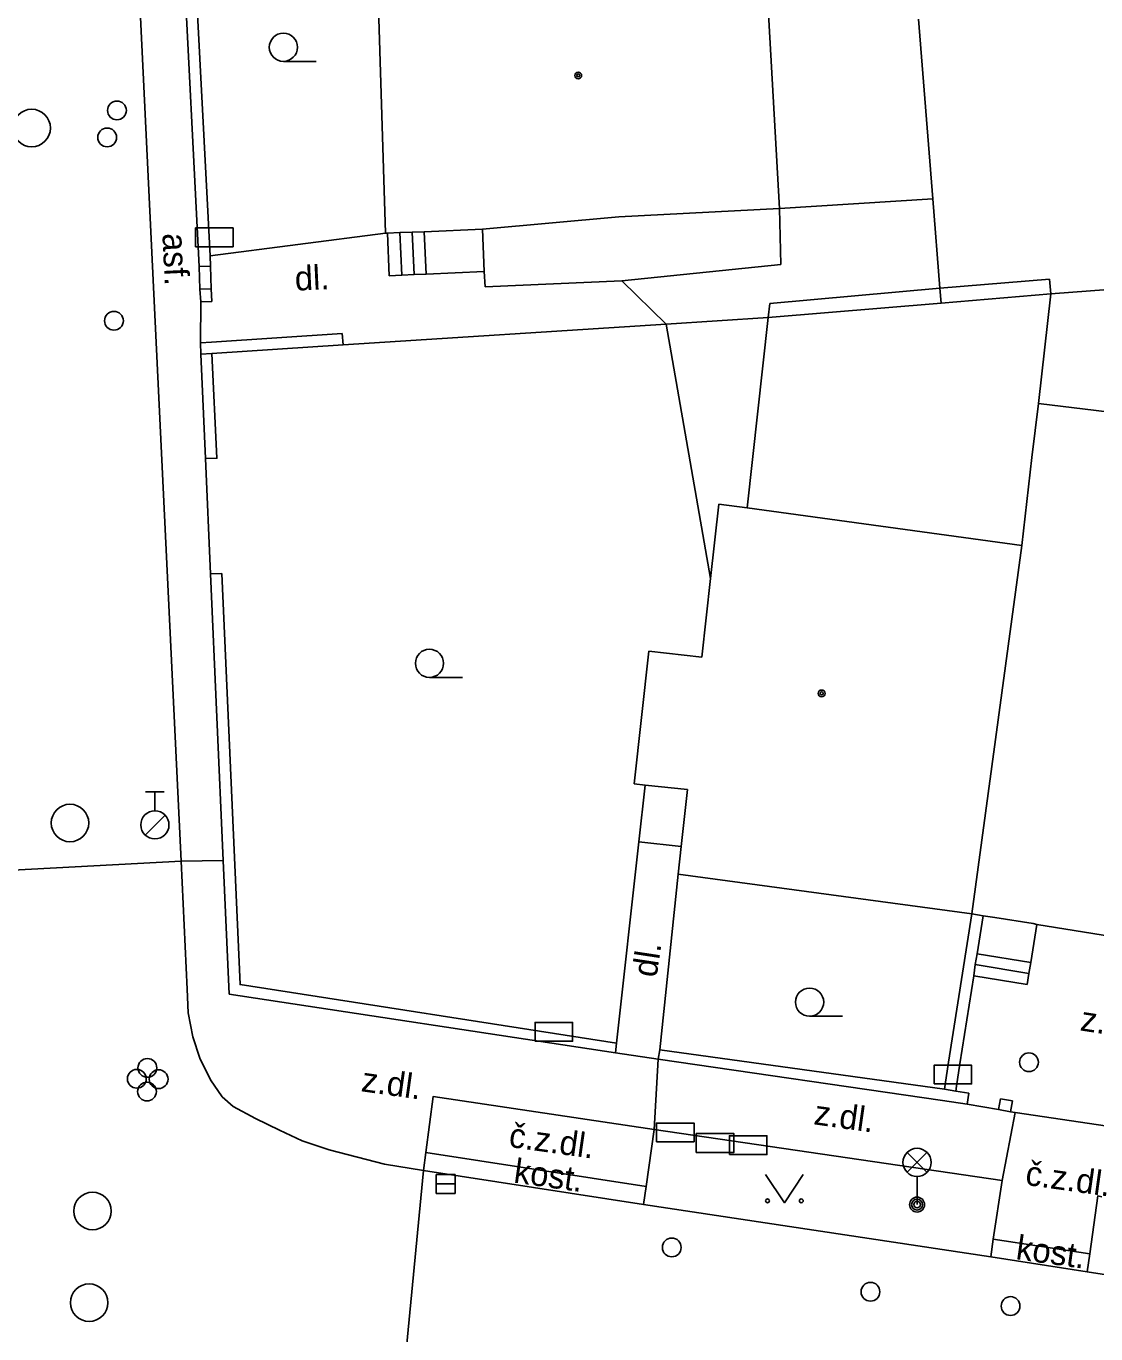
# Model space of a CAD drawing. Extents: x -596229 to -595156, y -1161237 to -1159376.
# Drawn here: x -595214.98 to -595186.5, y -1161196.89 to -1161162.08 of the extents above; entities that cross this region are included whole.
import ezdxf

# ---------------------------------------------------------------- set-up
doc = ezdxf.new("R2010")
doc.units = 0
for name, color, linetype in [('DOP - kresba z DSPS bez souradnic', 7, 'Continuous'), ('DOP - rozhrani ploch obecne', 7, 'Continuous'), ('Level 24', 7, 'Continuous'), ('Level 27', 7, 'Continuous'), ('Level 28', 7, 'Continuous'), ('Level 31', 7, 'Continuous'), ('Level 33', 7, 'Continuous'), ('Level 36', 7, 'Continuous'), ('Level 39', 7, 'Continuous'), ('silnoproud - povrch.  znaky a  RIS  skut. velikost', 7, 'Continuous'), ('Specificka linie pasportu komunikaci', 7, 'Continuous'), ('TM - budovy zdene_ betonove - VP', 7, 'Continuous'), ('TM - chodniky - VP', 7, 'Continuous'), ('TM - komunikace - VP', 7, 'Continuous'), ('TM - letecke snimky - pomocna linie', 7, 'Continuous'), ('TM - plot drateny_ kovovy - VP', 7, 'Continuous'), ('TM - plot dreveny - VP', 7, 'Continuous'), ('TM - plot zdeny_ ohradni zed - VP', 7, 'Continuous'), ('TM - podezdivka plotu - VP', 7, 'Continuous'), ('TM - popis povrchu', 7, 'Continuous'), ('TM - rozhrani mezi zpev. plochami mezi sebou - VP', 7, 'Continuous'), ('TM - rozhrani ploch obecne - VP', 7, 'Continuous'), ('TM - schody - VP', 7, 'Continuous'), ('TM - vjezd na pozemek', 7, 'Continuous'), ('TM - vstup do budovy - zdene_ betonove', 7, 'Continuous')]:
    doc.layers.add(name, color=color, linetype=linetype)

msp = doc.modelspace()

# ---------------------------------------------------------------- linework, layer by layer
at = {"layer": 'DOP - kresba z DSPS bez souradnic'}
for points in [[(-595190.84, -1161166.67), (-595194.92, -1161166.93)], [(-595195.18, -1161169.46), (-595190.65, -1161169.05)], [(-595190.65, -1161169.05), (-595187.73, -1161168.81)], [(-595187.73, -1161168.81), (-595187.7, -1161169.2)], [(-595195.22, -1161169.83), (-595195.18, -1161169.46)]]:
    msp.add_lwpolyline(points, dxfattribs=at)
at = {"layer": 'DOP - rozhrani ploch obecne'}
for points in [[(-595190.84, -1161166.67), (-595191.22, -1161161.89)], [(-595190.65, -1161169.05), (-595190.84, -1161166.67)], [(-595180.54, -1161168.66), (-595187.7, -1161169.2)], [(-595190.62, -1161169.45), (-595190.65, -1161169.05)], [(-595195.22, -1161169.83), (-595190.62, -1161169.45)], [(-595187.7, -1161169.2), (-595190.62, -1161169.45)], [(-595187.7, -1161169.2), (-595188.03, -1161172.12)], [(-595195.22, -1161169.83), (-595195.78, -1161174.9)], [(-595188.03, -1161172.12), (-595188.2, -1161173.56)], [(-595188.2, -1161173.56), (-595188.47, -1161175.9)]]:
    msp.add_lwpolyline(points, dxfattribs=at)
at = {"layer": 'Level 24'}
for points in [[(-595210.468, -1161167.949), (-595209.468, -1161167.949), (-595209.468, -1161167.449), (-595210.468, -1161167.449)], [(-595201.428, -1161189.099), (-595200.428, -1161189.099), (-595200.428, -1161188.599), (-595201.428, -1161188.599)], [(-595190.807, -1161190.238), (-595189.807, -1161190.238), (-595189.807, -1161189.738), (-595190.807, -1161189.738)], [(-595198.197, -1161191.778), (-595197.197, -1161191.778), (-595197.197, -1161191.278), (-595198.197, -1161191.278)], [(-595197.137, -1161192.058), (-595196.137, -1161192.058), (-595196.137, -1161191.558), (-595197.137, -1161191.558)], [(-595196.257, -1161192.118), (-595195.257, -1161192.118), (-595195.257, -1161191.618), (-595196.257, -1161191.618)]]:
    msp.add_lwpolyline(points, close=True, dxfattribs=at)
at = {"layer": 'Level 27'}
msp.add_line((-595204.06, -1161192.9), (-595203.56, -1161192.9), dxfattribs=at)
msp.add_lwpolyline([(-595204.06, -1161193.15), (-595203.56, -1161193.15), (-595203.56, -1161192.65), (-595204.06, -1161192.65)], close=True, dxfattribs=at)
for centre in [(-595214.83, -1161164.79), (-595213.81, -1161183.29), (-595213.21, -1161193.62), (-595213.3, -1161196.06)]:
    msp.add_circle(centre, 0.5, dxfattribs=at)
at = {"layer": 'Level 28'}
for p, q in [((-595211.8, -1161182.465), (-595211.3, -1161182.465)), ((-595211.55, -1161182.965), (-595211.55, -1161182.465)), ((-595211.808, -1161183.612), (-595211.278, -1161183.082))]:
    msp.add_line(p, q, dxfattribs=at)
for centre, radius in [((-595212.56, -1161164.32), 0.25), ((-595212.82, -1161165.04), 0.25), ((-595212.64, -1161169.92), 0.25), ((-595211.55, -1161183.34), 0.375), ((-595211.75, -1161189.81), 0.25), ((-595212.03, -1161190.1), 0.25), ((-595211.45, -1161190.11), 0.25), ((-595211.76, -1161190.44), 0.25), ((-595197.79, -1161194.59), 0.25), ((-595192.5, -1161195.77), 0.25), ((-595188.77, -1161196.15), 0.25)]:
    msp.add_circle(centre, radius, dxfattribs=at)
at = {"layer": 'Level 31'}
msp.add_circle((-595188.28, -1161189.66), 0.25, dxfattribs=at)
at = {"layer": 'Level 33'}
for p, q in [((-595191.525, -1161192.59), (-595190.995, -1161192.06)), ((-595191.525, -1161192.06), (-595190.995, -1161192.59)), ((-595191.26, -1161192.7), (-595191.26, -1161193.45))]:
    msp.add_line(p, q, dxfattribs=at)
for centre, radius in [((-595191.26, -1161192.325), 0.375), ((-595191.26, -1161193.45), 0.2), ((-595191.26, -1161193.45), 0.145), ((-595191.26, -1161193.45), 0.0876)]:
    msp.add_circle(centre, radius, dxfattribs=at)
at = {"layer": 'Level 36'}
for p, q in [((-595208.13, -1161163.015), (-595207.255, -1161163.015)), ((-595204.24, -1161179.415), (-595203.365, -1161179.415)), ((-595194.12, -1161188.435), (-595193.245, -1161188.435))]:
    msp.add_line(p, q, dxfattribs=at)
msp.add_lwpolyline([(-595195.29, -1161192.65), (-595194.79, -1161193.4), (-595194.29, -1161192.65)], dxfattribs=at)
for centre, radius in [((-595208.13, -1161162.64), 0.375), ((-595204.24, -1161179.04), 0.375), ((-595194.12, -1161188.06), 0.375), ((-595195.24, -1161193.35), 0.05), ((-595194.341, -1161193.35), 0.05)]:
    msp.add_circle(centre, radius, dxfattribs=at)
at = {"layer": 'Level 39'}
for centre, radius in [((-595200.28, -1161163.39), 0.09), ((-595200.28, -1161163.39), 0.0398), ((-595193.8, -1161179.84), 0.09), ((-595193.8, -1161179.84), 0.0398)]:
    msp.add_circle(centre, radius, dxfattribs=at)
at = {"layer": 'silnoproud - povrch.  znaky a  RIS  skut. velikost'}
for points in [[(-595210.37, -1161168.48), (-595210.07, -1161168.47)], [(-595210.35, -1161169.08), (-595210.37, -1161168.48)], [(-595210.07, -1161168.47), (-595210.05, -1161169.07)], [(-595210.05, -1161169.07), (-595210.35, -1161169.08)], [(-595190.51, -1161190.25), (-595190.42, -1161189.66)], [(-595190.12, -1161189.7), (-595190.21, -1161190.3)]]:
    msp.add_lwpolyline(points, dxfattribs=at)
at = {"layer": 'Specificka linie pasportu komunikaci'}
for points in [[(-595199.12, -1161168.86), (-595197.94, -1161170.01)], [(-595197.94, -1161170.01), (-595196.76, -1161176.78)], [(-595216.01, -1161184.58), (-595210.85, -1161184.31)], [(-595210.85, -1161184.31), (-595209.73, -1161184.29)]]:
    msp.add_lwpolyline(points, dxfattribs=at)
at = {"layer": 'TM - budovy zdene_ betonove - VP'}
for points in [[(-595205.41, -1161167.59), (-595205.66, -1161159.58)], [(-595195.35, -1161159.39), (-595194.92, -1161166.93)], [(-595194.92, -1161166.93), (-595199.2, -1161167.15)], [(-595205.41, -1161167.59), (-595205.36, -1161167.59)], [(-595205.36, -1161167.59), (-595205.03, -1161167.57)], [(-595205.03, -1161167.57), (-595204.7, -1161167.56)], [(-595204.7, -1161167.56), (-595204.38, -1161167.55)], [(-595204.38, -1161167.55), (-595202.83, -1161167.48)], [(-595202.83, -1161167.48), (-595202.78, -1161168.61)], [(-595202.83, -1161167.48), (-595202.78, -1161168.61)], [(-595202.78, -1161168.61), (-595202.76, -1161169.02)], [(-595202.76, -1161169.02), (-595199.12, -1161168.86)], [(-595196.76, -1161176.78), (-595196.54, -1161174.8)], [(-595196.54, -1161174.8), (-595195.78, -1161174.9)], [(-595195.78, -1161174.9), (-595188.47, -1161175.9)], [(-595188.47, -1161175.9), (-595189.8, -1161185.71)], [(-595196.99, -1161178.88), (-595196.76, -1161176.78)], [(-595198.79, -1161182.25), (-595198.4, -1161178.72)], [(-595198.4, -1161178.72), (-595196.99, -1161178.88)], [(-595198.5, -1161182.28), (-595198.79, -1161182.25)], [(-595197.37, -1161182.4), (-595198.5, -1161182.28)], [(-595197.54, -1161183.92), (-595197.37, -1161182.4)], [(-595197.62, -1161184.65), (-595197.54, -1161183.92)], [(-595197.62, -1161184.65), (-595189.8, -1161185.71)], [(-595189.8, -1161185.71), (-595189.5, -1161185.76)], [(-595189.5, -1161185.76), (-595189.19, -1161185.81)], [(-595188.17, -1161185.97), (-595188.07, -1161185.99)], [(-595188.07, -1161185.99), (-595183.1, -1161186.79)]]:
    msp.add_lwpolyline(points, dxfattribs=at)
at = {"layer": 'TM - chodniky - VP'}
for points in [[(-595205.41, -1161167.59), (-595210.08, -1161168.19)], [(-595188.99, -1161192.81), (-595198.26, -1161191.45)], [(-595189.23, -1161194.37), (-595188.99, -1161192.81)], [(-595186.66, -1161194.76), (-595186.45, -1161193.22), (-595186.34, -1161193.24)], [(-595189.3, -1161194.84), (-595189.23, -1161194.37)], [(-595186.73, -1161195.24), (-595186.66, -1161194.76)]]:
    msp.add_lwpolyline(points, dxfattribs=at)
at = {"layer": 'TM - komunikace - VP'}
for points in [[(-595217.68, -1161042.7), (-595210.85, -1161184.31)], [(-595210.85, -1161184.31), (-595210.69, -1161187.71)], [(-595210.69, -1161187.71), (-595210.66, -1161188.34), (-595210.54, -1161188.98), (-595210.35, -1161189.55), (-595210.07, -1161190.13), (-595209.76, -1161190.58), (-595209.47, -1161190.84), (-595208.87, -1161191.16), (-595208.23, -1161191.47), (-595207.63, -1161191.75), (-595206.91, -1161191.99), (-595205.44, -1161192.37)], [(-595204.34, -1161192.06), (-595204.14, -1161190.57), (-595198.26, -1161191.45)], [(-595198.26, -1161191.45), (-595198.47, -1161192.97)], [(-595204.4, -1161192.54), (-595204.34, -1161192.06)], [(-595204.4, -1161192.54), (-595205.44, -1161192.37)], [(-595198.47, -1161192.97), (-595198.54, -1161193.45)], [(-595198.54, -1161193.45), (-595189.3, -1161194.84)], [(-595189.3, -1161194.84), (-595186.73, -1161195.24)], [(-595186.73, -1161195.24), (-595181.21, -1161196.09)]]:
    msp.add_lwpolyline(points, dxfattribs=at)
at = {"layer": 'TM - letecke snimky - pomocna linie'}
for points in [[(-595199.12, -1161168.86), (-595194.89, -1161168.42), (-595194.92, -1161166.93)], [(-595202.83, -1161167.48), (-595199.2, -1161167.15)], [(-595185.05, -1161173.2), (-595184.96, -1161172.5), (-595188.03, -1161172.12)]]:
    msp.add_lwpolyline(points, dxfattribs=at)
at = {"layer": 'TM - plot drateny_ kovovy - VP'}
for points in [[(-595210.2, -1161173.59), (-595209.9, -1161173.58), (-595210.03, -1161170.79)], [(-595199.26, -1161189.15), (-595209.28, -1161187.59), (-595209.77, -1161176.65)], [(-595190.53, -1161190.38), (-595198.11, -1161189.33)], [(-595190.23, -1161190.43), (-595190.53, -1161190.38)], [(-595189.88, -1161190.48), (-595190.23, -1161190.43)], [(-595188.72, -1161190.69), (-595189.04, -1161190.63)]]:
    msp.add_lwpolyline(points, dxfattribs=at)
at = {"layer": 'TM - plot dreveny - VP'}
for points in [[(-595210.08, -1161168.19), (-595210.51, -1161159.89)], [(-595210.07, -1161168.47), (-595210.08, -1161168.19)], [(-595210.03, -1161169.41), (-595210.05, -1161169.07)], [(-595197.94, -1161170.01), (-595206.54, -1161170.56)], [(-595195.22, -1161169.83), (-595197.94, -1161170.01)], [(-595206.56, -1161170.26), (-595210.04, -1161170.49), (-595210.34, -1161170.51)]]:
    msp.add_lwpolyline(points, dxfattribs=at)
at = {"layer": 'TM - plot zdeny_ ohradni zed - VP'}
for points in [[(-595189.66, -1161186.77), (-595189.5, -1161185.76)], [(-595189.75, -1161187.36), (-595189.71, -1161187.06), (-595189.66, -1161186.77)], [(-595190.12, -1161189.7), (-595189.75, -1161187.36)], [(-595190.23, -1161190.43), (-595190.21, -1161190.3)]]:
    msp.add_lwpolyline(points, dxfattribs=at)
at = {"layer": 'TM - podezdivka plotu - VP'}
for points in [[(-595210.81, -1161159.91), (-595210.37, -1161168.48)], [(-595210.35, -1161169.08), (-595210.33, -1161169.42)], [(-595210.03, -1161169.41), (-595210.33, -1161169.42)], [(-595210.34, -1161170.51), (-595210.33, -1161170.81)], [(-595206.54, -1161170.56), (-595206.56, -1161170.26)], [(-595210.33, -1161170.81), (-595210.03, -1161170.79)], [(-595210.33, -1161170.81), (-595210.2, -1161173.59)], [(-595210.03, -1161170.79), (-595206.54, -1161170.56)], [(-595209.77, -1161176.65), (-595210.07, -1161176.66)], [(-595210.07, -1161176.66), (-595209.73, -1161184.29)], [(-595209.73, -1161184.29), (-595209.57, -1161187.85)], [(-595190.42, -1161189.66), (-595189.8, -1161185.71)], [(-595209.57, -1161187.85), (-595199.29, -1161189.41)], [(-595199.26, -1161189.15), (-595199.29, -1161189.41)], [(-595198.11, -1161189.33), (-595198.15, -1161189.58)], [(-595190.58, -1161190.68), (-595198.15, -1161189.58)], [(-595190.53, -1161190.38), (-595190.51, -1161190.25)], [(-595189.93, -1161190.78), (-595190.58, -1161190.68)], [(-595189.88, -1161190.48), (-595189.93, -1161190.78)], [(-595189.09, -1161190.92), (-595189.04, -1161190.63)], [(-595188.72, -1161190.69), (-595188.77, -1161190.98)], [(-595188.77, -1161190.98), (-595189.09, -1161190.92)]]:
    msp.add_lwpolyline(points, dxfattribs=at)
at = {"layer": 'TM - rozhrani mezi zpev. plochami mezi sebou - VP'}
for points in [[(-595198.26, -1161191.45), (-595198.15, -1161189.58)], [(-595188.99, -1161192.81), (-595188.65, -1161191)], [(-595204.34, -1161192.06), (-595198.47, -1161192.97)], [(-595204.4, -1161192.54), (-595205.07, -1161199.55)], [(-595198.54, -1161193.45), (-595204.4, -1161192.54)], [(-595186.66, -1161194.76), (-595189.23, -1161194.37)]]:
    msp.add_lwpolyline(points, dxfattribs=at)
at = {"layer": 'TM - rozhrani ploch obecne - VP'}
for points in [[(-595204.33, -1161168.68), (-595204.65, -1161168.69), (-595204.98, -1161168.71), (-595205.31, -1161168.72), (-595205.36, -1161167.59)], [(-595204.33, -1161168.68), (-595204.38, -1161167.55)], [(-595204.33, -1161168.68), (-595202.78, -1161168.61)], [(-595198.5, -1161182.28), (-595198.67, -1161183.79)], [(-595198.67, -1161183.79), (-595199.26, -1161189.15)], [(-595198.67, -1161183.79), (-595197.54, -1161183.92)], [(-595197.62, -1161184.65), (-595198.11, -1161189.33)], [(-595188.07, -1161185.99), (-595188.23, -1161187)], [(-595188.23, -1161187), (-595189.66, -1161186.77)], [(-595188.23, -1161187), (-595188.28, -1161187.3), (-595188.33, -1161187.59)], [(-595188.33, -1161187.59), (-595189.75, -1161187.36)]]:
    msp.add_lwpolyline(points, dxfattribs=at)
at = {"layer": 'TM - schody - VP'}
for points in [[(-595204.98, -1161168.71), (-595205.03, -1161167.57)], [(-595204.65, -1161168.69), (-595204.7, -1161167.56)], [(-595188.28, -1161187.3), (-595189.71, -1161187.06)]]:
    msp.add_lwpolyline(points, dxfattribs=at)
at = {"layer": 'TM - vjezd na pozemek'}
for points in [[(-595210.33, -1161169.42), (-595210.34, -1161170.51)], [(-595210.2, -1161173.59), (-595210.07, -1161176.66)], [(-595199.29, -1161189.41), (-595198.15, -1161189.58)], [(-595189.93, -1161190.78), (-595189.09, -1161190.92)], [(-595188.77, -1161190.98), (-595188.65, -1161191)], [(-595188.65, -1161191), (-595186.19, -1161191.36)]]:
    msp.add_lwpolyline(points, dxfattribs=at)
at = {"layer": 'TM - vstup do budovy - zdene_ betonove'}
msp.add_lwpolyline([(-595189.19, -1161185.81), (-595188.17, -1161185.97)], dxfattribs=at)

# ---------------------------------------------------------------- texts
at = {"layer": 'TM - popis povrchu'}
for s, rotation, p in [('asf.', 272.7473, (-595211.35, -1161167.6)), ('dl.', 2.7473, (-595207.81, -1161169.12)), ('dl.', 81.3159, (-595198.2, -1161187.42)), ('z.dl.', 351.3159, (-595186.94, -1161188.81)), ('z.dl.', 352, (-595206.08, -1161190.43)), ('z.dl.', 352, (-595194.03, -1161191.31)), ('č.z.dl.', 352, (-595202.15, -1161191.91)), ('kost.', 352, (-595202.02, -1161192.86)), ('č.z.dl.', 352, (-595188.4, -1161192.92)), ('kost.', 352, (-595188.65, -1161194.9))]:
    msp.add_text(s, height=0.65, rotation=rotation, dxfattribs=at).set_placement(p)

doc.saveas('drawing.dxf')
